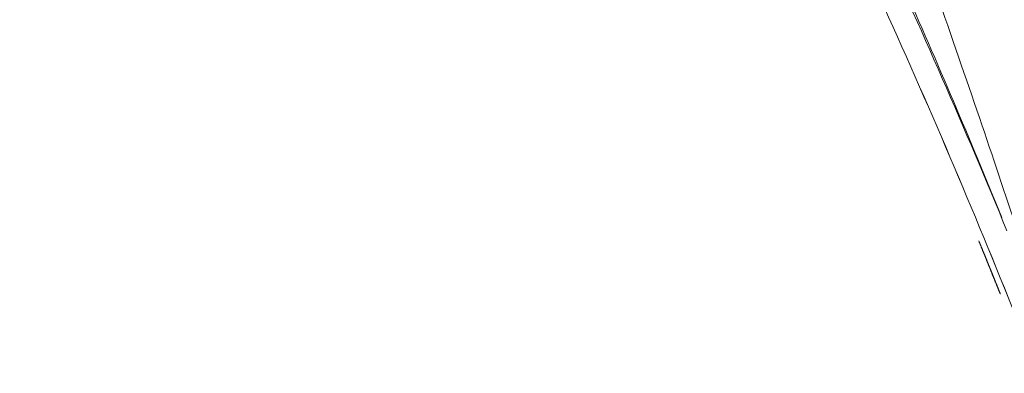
# Model space of a CAD drawing. Header units: millimetres. Extents: x 0 to 594, y 0 to 420.
# Tile 887 of 1056: x 516.886 to 518.534, y 163.239 to 163.831. Entities that reach past the tile are written whole.
import ezdxf

# ---------------------------------------------------------------- set-up
doc = ezdxf.new("R2010")
doc.units = ezdxf.units.MM
doc.layers.add('1', color=7, linetype='Continuous', true_color=0xffffff)

msp = doc.modelspace()

# ---------------------------------------------------------------- linework, layer by layer
at = {"layer": '1', "color": 155, "linetype": 'Continuous', "lineweight": 18}
for points, degree, knots in [([(518.9808, 161.9705), (518.9782, 161.9833), (518.9703, 162.0225), (518.955, 162.0943), (518.9276, 162.214), (518.8857, 162.3785), (518.8244, 162.6071), (518.7495, 162.8691), (518.6579, 163.1675), (518.5496, 163.5008), (518.4113, 163.9056), (518.2685, 164.3024), (518.1385, 164.6493), (518.0371, 164.9137), (517.9277, 165.192), (517.8083, 165.4908), (517.6539, 165.8506), (517.4679, 166.2491), (517.2439, 166.6943), (516.9921, 167.1572), (516.7595, 167.5553), (516.531, 167.9249), (516.3006, 168.2797), (516.0268, 168.679), (515.7193, 169.1024), (515.4031, 169.5139), (515.0849, 169.9072), (514.7183, 170.3395), (514.2864, 170.8223), (513.8745, 171.2541), (513.5633, 171.5662), (513.4011, 171.7258), (513.2617, 171.8606), (513.1327, 171.9838), (513.0404, 172.0709), (512.9892, 172.1186)], 3, [0, 0, 0, 0, 0.019057, 0.055848, 0.092039, 0.161305, 0.228153, 0.294922, 0.359112, 0.420843, 0.482817, 0.546117, 0.574388, 0.602916, 0.631703, 0.660035, 0.68656, 0.710733, 0.733018, 0.75359, 0.772684, 0.786765, 0.803254, 0.822193, 0.842997, 0.865126, 0.885673, 0.903619, 0.931175, 0.960506, 0.969964, 0.978347, 0.985531, 0.992144, 1, 1, 1, 1]), ([(512.5249, 169.7079), (513.3556, 169.3222), (515.0921, 168.162), (516.7461, 166.5079), (518.0457, 164.563), (518.9408, 162.4019), (519.3972, 160.1076), (519.3972, 157.7685), (518.9408, 155.4742), (518.0456, 153.3131), (516.7461, 151.3682), (515.092, 149.7141), (513.3556, 148.5539), (512.5249, 148.1682)], 2, [0, 0, 0, 0.067893, 0.154315, 0.240736, 0.327158, 0.413579, 0.5, 0.586422, 0.672843, 0.759265, 0.845686, 0.932108, 1, 1, 1]), ([(513.0719, 169.4366), (513.6105, 169.1519), (515.0921, 168.162), (516.7461, 166.5079), (518.0457, 164.563), (518.9408, 162.4019), (519.3972, 160.1076), (519.3972, 157.7685), (518.9408, 155.4742), (518.0456, 153.3131), (516.7461, 151.3682), (515.092, 149.7141), (513.3556, 148.5539), (512.5249, 148.1682)], 2, [0, 0, 0, 0.046286, 0.134711, 0.223136, 0.31156, 0.399985, 0.48841, 0.576834, 0.665259, 0.753684, 0.842108, 0.930533, 1, 1, 1]), ([(518.4914, 163.461), (518.4918, 163.46), (518.4966, 163.4482), (518.502, 163.4349), (518.5069, 163.4227), (518.5074, 163.4215)], 3, [0, 0, 0, 0, 0.075601, 0.907865, 1, 1, 1, 1]), ([(518.4924, 163.4588), (518.4925, 163.4583), (518.4929, 163.4575), (518.4934, 163.4562), (518.494, 163.4549), (518.4945, 163.4536), (518.495, 163.4523), (518.4955, 163.4511), (518.496, 163.4498), (518.4965, 163.4486), (518.497, 163.4474), (518.4975, 163.4462), (518.498, 163.4449), (518.4985, 163.4437), (518.499, 163.4426), (518.4995, 163.4414), (518.5, 163.4402), (518.5004, 163.4391), (518.5009, 163.4379), (518.5014, 163.4368), (518.5018, 163.4356), (518.5023, 163.4345), (518.5027, 163.4334), (518.5032, 163.4323), (518.5036, 163.4312), (518.5041, 163.4301), (518.5045, 163.4291), (518.5049, 163.428), (518.5054, 163.427), (518.5058, 163.4259), (518.5062, 163.4249), (518.5066, 163.4239), (518.507, 163.4229), (518.5074, 163.4219), (518.5078, 163.4209), (518.5082, 163.4199), (518.5086, 163.4189), (518.509, 163.4179), (518.5094, 163.417), (518.5098, 163.4161), (518.5102, 163.4151), (518.5105, 163.4142), (518.5109, 163.4133), (518.5113, 163.4124), (518.5116, 163.4115), (518.512, 163.4106), (518.5124, 163.4097), (518.5127, 163.4089), (518.5131, 163.408), (518.5134, 163.4072), (518.5137, 163.4063), (518.5141, 163.4055), (518.5144, 163.4047), (518.5147, 163.4039), (518.515, 163.4031), (518.5154, 163.4023), (518.5157, 163.4016), (518.516, 163.4008), (518.5163, 163.4), (518.5166, 163.3993), (518.5169, 163.3986), (518.5172, 163.3978), (518.5175, 163.3971), (518.5177, 163.3964), (518.518, 163.3957), (518.5183, 163.395), (518.5186, 163.3944), (518.5188, 163.3937), (518.5191, 163.3931), (518.5194, 163.3924), (518.5196, 163.3918), (518.5199, 163.3912), (518.5201, 163.3905), (518.5204, 163.3899), (518.5206, 163.3893), (518.5208, 163.3888), (518.5211, 163.3882), (518.5213, 163.3876), (518.5215, 163.3871), (518.5217, 163.3865), (518.522, 163.386), (518.5222, 163.3855), (518.5224, 163.3849), (518.5226, 163.3844), (518.5228, 163.3839), (518.523, 163.3835), (518.5232, 163.383), (518.5233, 163.3825), (518.5235, 163.3821), (518.5237, 163.3816), (518.5239, 163.3812), (518.5241, 163.3808), (518.5242, 163.3803), (518.5244, 163.3799), (518.5245, 163.3795), (518.5247, 163.3792), (518.5248, 163.3788), (518.525, 163.3784), (518.5251, 163.3781), (518.5253, 163.3777), (518.5254, 163.3774), (518.5255, 163.3771), (518.5257, 163.3767), (518.5258, 163.3764), (518.5259, 163.3762), (518.526, 163.3759), (518.5261, 163.3756), (518.5262, 163.3753), (518.5263, 163.3751), (518.5264, 163.3748), (518.5265, 163.3746), (518.5266, 163.3744), (518.5267, 163.3742), (518.5268, 163.374), (518.5269, 163.3738), (518.5269, 163.3736), (518.527, 163.3734), (518.5271, 163.3732), (518.5271, 163.3731), (518.5272, 163.3729), (518.5273, 163.3728), (518.5273, 163.3727), (518.5273, 163.3726), (518.5274, 163.3725), (518.5274, 163.3724), (518.5275, 163.3723), (518.5275, 163.3722), (518.5275, 163.3721), (518.5275, 163.3721), (518.5276, 163.372), (518.5276, 163.372), (518.5276, 163.372), (518.5276, 163.372), (518.5276, 163.372)], 3, [0, 0, 0, 0, 0.007585, 0.015169, 0.022754, 0.030338, 0.037922, 0.045506, 0.05309, 0.060674, 0.068257, 0.075841, 0.083424, 0.091007, 0.098591, 0.106174, 0.113757, 0.12134, 0.128923, 0.136506, 0.144089, 0.151672, 0.159255, 0.166838, 0.174421, 0.182003, 0.189586, 0.197169, 0.204752, 0.212335, 0.219918, 0.227501, 0.235084, 0.242667, 0.25025, 0.257833, 0.265417, 0.273, 0.280583, 0.288167, 0.29575, 0.303333, 0.310917, 0.318501, 0.326084, 0.333668, 0.341252, 0.348836, 0.35642, 0.364004, 0.371588, 0.379172, 0.386757, 0.394341, 0.401926, 0.40951, 0.417095, 0.42468, 0.432264, 0.439849, 0.447434, 0.455019, 0.462605, 0.47019, 0.477775, 0.485361, 0.492946, 0.500532, 0.508117, 0.515703, 0.523289, 0.530875, 0.538461, 0.546047, 0.553633, 0.561219, 0.568805, 0.576391, 0.583978, 0.591564, 0.59915, 0.606737, 0.614323, 0.62191, 0.629497, 0.637083, 0.64467, 0.652257, 0.659843, 0.66743, 0.675017, 0.682604, 0.690191, 0.697778, 0.705365, 0.712951, 0.720538, 0.728125, 0.735712, 0.743299, 0.750886, 0.758473, 0.76606, 0.773647, 0.781234, 0.78882, 0.796407, 0.803994, 0.811581, 0.819168, 0.826754, 0.834341, 0.841927, 0.849514, 0.857101, 0.864687, 0.872273, 0.87986, 0.887446, 0.895032, 0.902618, 0.910204, 0.91779, 0.925376, 0.932962, 0.940547, 0.948133, 0.955719, 0.963304, 0.970889, 0.978474, 0.98606, 1, 1, 1, 1]), ([(518.5276, 163.372), (518.5275, 163.3722), (518.5273, 163.3726), (518.526, 163.3759), (518.5239, 163.3813), (518.5208, 163.3888), (518.5169, 163.3985), (518.5122, 163.4103), (518.5065, 163.4242), (518.5, 163.4402), (518.4949, 163.4526), (518.4924, 163.4588)], 3, [0, 0, 0, 0, 0.111119, 0.222252, 0.33339, 0.444523, 0.555642, 0.666743, 0.777829, 0.888908, 1, 1, 1, 1]), ([(518.5074, 163.4214), (518.5113, 163.4117), (518.5153, 163.4017), (518.5193, 163.3916), (518.5194, 163.3913)], 3, [0, 0, 0, 0, 0.969338, 1, 1, 1, 1]), ([(518.5275, 163.3722), (518.5272, 163.3729), (518.5266, 163.3742), (518.5258, 163.3762), (518.5249, 163.3782), (518.5239, 163.3805), (518.5229, 163.3829), (518.522, 163.3851), (518.5214, 163.3864), (518.5213, 163.3868)], 3, [0, 0, 0, 0, 0.138157, 0.276317, 0.414473, 0.552626, 0.736835, 0.921044, 1, 1, 1, 1])]:
    msp.add_open_spline(points, degree=degree, knots=knots, dxfattribs=at)
for points in [[(518.5386, 163.4778), (518.4687, 163.6481), (518.3944, 163.8177), (518.3159, 163.986)], [(518.3644, 163.8885), (518.422, 163.7595), (518.4772, 163.6299), (518.5299, 163.4999)], [(518.5276, 163.372), (518.5275, 163.3721), (518.5275, 163.3721), (518.5275, 163.3722)], [(518.5275, 163.3722), (518.5275, 163.3721), (518.5275, 163.3721), (518.5276, 163.372)]]:
    msp.add_open_spline(points, degree=3, dxfattribs=at)

doc.saveas('drawing.dxf')
